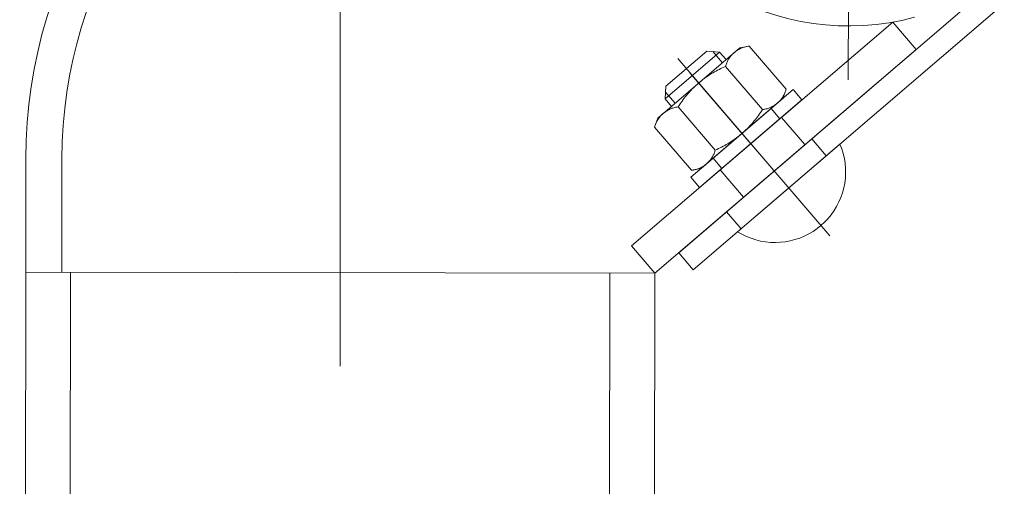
# Model space of a CAD drawing. Header units: metres. Extents: x -912764 to -454925, y -2226138 to -1112338.
# Tile 384 of 457: x -455316.82 to -455316.601, y -1112450.874 to -1112450.77. Entities that reach past the tile are written whole.
import ezdxf

# ---------------------------------------------------------------- set-up
doc = ezdxf.new("R2010")
doc.units = ezdxf.units.M
doc.linetypes.add('DASHDOT2', pattern=[0.375, 0.25, -0.0625, 0, -0.0625])
doc.layers.add('025-OSY', color=4, linetype='DASHDOT2')
doc.layers.add('025-ZSvodidlo', color=1, linetype='Continuous')

msp = doc.modelspace()

# ---------------------------------------------------------------- linework, layer by layer
at = {"layer": '025-OSY', "color": 1, "lineweight": 13}
for p, q in [((-455316.7486777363, -1112450.596808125), (-455316.7486756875, -1112451.845064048)), ((-455316.6353686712, -1112450.63953639), (-455316.635593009, -1112450.78307496))]:
    msp.add_line(p, q, dxfattribs=at)
at = {"layer": '025-ZSvodidlo', "color": 1, "lineweight": 13}
for p, q in [((-455316.6733423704, -1112450.821599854), (-455316.6041222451, -1112450.762261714)), ((-455316.6700882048, -1112450.825395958), (-455316.6008680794, -1112450.766057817)), ((-455316.6838635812, -1112450.82008192), (-455316.6257088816, -1112450.770229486)), ((-455316.6257088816, -1112450.770229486), (-455316.6205022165, -1112450.776303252)), ((-455316.6786569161, -1112450.826155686), (-455316.6205022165, -1112450.776303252)), ((-455316.6397183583, -1112450.817801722), (-455316.6735616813, -1112450.77832224)), ((-455316.657290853, -1112450.79730276), (-455316.6708281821, -1112450.781510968)), ((-455316.6504578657, -1112450.791445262), (-455316.6452512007, -1112450.797519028)), ((-455316.6437327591, -1112450.796217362), (-455316.6404785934, -1112450.800013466)), ((-455316.8186567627, -1112450.82594843), (-455316.8186193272, -1112450.800661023)), ((-455316.810619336, -1112450.800672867), (-455316.8106567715, -1112450.825960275)), ((-455316.6641238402, -1112450.803160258), (-455316.6589171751, -1112450.809234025)), ((-455316.6627132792, -1112450.812488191), (-455316.6594591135, -1112450.816284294)), ((-455316.6786569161, -1112450.826155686), (-455316.6838635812, -1112450.82008192)), ((-455316.6733423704, -1112450.821599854), (-455316.6700882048, -1112450.825395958)), ((-455316.8186631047, -1112450.825948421), (-455316.8200040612, -1112451.726667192)), ((-455316.8186631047, -1112450.825948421), (-455316.6786569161, -1112450.826155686)), ((-455316.8086631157, -1112450.825963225), (-455316.8100046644, -1112451.727081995)), ((-455316.6886632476, -1112450.826140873), (-455316.6900119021, -1112451.732059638)), ((-455316.6786632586, -1112450.826155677), (-455316.6800125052, -1112451.732474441))]:
    msp.add_line(p, q, dxfattribs=at)
for centre, radius, start, end in [((-455316.6354908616, -1112450.714075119), 0.057, 104.9151793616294, 284.9151793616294), ((-455316.7086194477, -1112450.800823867), 0.11, 114.136118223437, 179.9151793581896), ((-455316.7086194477, -1112450.800823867), 0.102, 114.136118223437, 179.9151793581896)]:
    msp.add_arc(centre, radius, start, end, dxfattribs=at)
for points in [[(-455316.6597650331, -1112450.775978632), (-455316.6597650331, -1112450.775978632, 0.0007000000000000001), (-455316.6576580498, -1112450.775584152, 0.0007000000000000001), (-455316.6576580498, -1112450.775584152)], [(-455316.6586606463, -1112450.77577896), (-455316.6586606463, -1112450.77577896, 0.0007000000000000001), (-455316.6588564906, -1112450.775837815, 0.0007000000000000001), (-455316.6588564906, -1112450.775837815)], [(-455316.658462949, -1112450.775726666), (-455316.658462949, -1112450.775726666, 0.0007000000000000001), (-455316.6586606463, -1112450.77577896, 0.0007000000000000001), (-455316.6586606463, -1112450.77577896)], [(-455316.6582636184, -1112450.775680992), (-455316.6582636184, -1112450.775680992, 0.0007000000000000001), (-455316.658462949, -1112450.775726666, 0.0007000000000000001), (-455316.658462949, -1112450.775726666)], [(-455316.658062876, -1112450.775641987), (-455316.658062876, -1112450.775641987, 0.0007000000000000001), (-455316.6582636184, -1112450.775680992, 0.0007000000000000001), (-455316.6582636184, -1112450.775680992)], [(-455316.657860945, -1112450.775609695), (-455316.657860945, -1112450.775609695, 0.0007000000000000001), (-455316.658062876, -1112450.775641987, 0.0007000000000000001), (-455316.658062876, -1112450.775641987)], [(-455316.6576580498, -1112450.775584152), (-455316.6576580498, -1112450.775584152, 0.0007000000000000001), (-455316.657860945, -1112450.775609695, 0.0007000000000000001), (-455316.657860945, -1112450.775609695)], [(-455316.6494208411, -1112450.785193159), (-455316.6494208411, -1112450.785193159, 0.0007000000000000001), (-455316.6576580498, -1112450.775584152, 0.0007000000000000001), (-455316.6576580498, -1112450.775584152)], [(-455316.6779863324, -1112450.791598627), (-455316.6779863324, -1112450.791598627, 0.0007000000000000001), (-455316.6597650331, -1112450.775978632, 0.0007000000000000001), (-455316.6597650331, -1112450.775978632)], [(-455316.6763812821, -1112450.787325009), (-455316.6763812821, -1112450.787325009, 0.0006), (-455316.6642337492, -1112450.776911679, 0.0006), (-455316.6642337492, -1112450.776911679)], [(-455316.6670538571, -1112450.776694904), (-455316.6670538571, -1112450.776694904, 0.0006), (-455316.6761645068, -1112450.784504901, 0.0006), (-455316.6761645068, -1112450.784504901)], [(-455316.6642337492, -1112450.776911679), (-455316.6642337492, -1112450.776911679, 0.0006), (-455316.6670538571, -1112450.776694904, 0.0006), (-455316.6670538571, -1112450.776694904)], [(-455316.663623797, -1112450.779286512), (-455316.663623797, -1112450.779286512, 0.0006), (-455316.6657601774, -1112450.776794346, 0.0006), (-455316.6657601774, -1112450.776794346)], [(-455316.6628019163, -1112450.778581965), (-455316.6628019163, -1112450.778581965, 0.0006), (-455316.6642337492, -1112450.776911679, 0.0006), (-455316.6642337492, -1112450.776911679)], [(-455316.6618314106, -1112450.777911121), (-455316.6618314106, -1112450.777911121, 0.0007000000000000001), (-455316.66195442, -1112450.778074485, 0.0007000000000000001), (-455316.66195442, -1112450.778074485)], [(-455316.6617030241, -1112450.777751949), (-455316.6617030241, -1112450.777751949, 0.0007000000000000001), (-455316.6618314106, -1112450.777911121, 0.0007000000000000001), (-455316.6618314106, -1112450.777911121)], [(-455316.6615694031, -1112450.777597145), (-455316.6615694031, -1112450.777597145, 0.0007000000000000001), (-455316.6617030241, -1112450.777751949, 0.0007000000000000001), (-455316.6617030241, -1112450.777751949)], [(-455316.6614306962, -1112450.777446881), (-455316.6614306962, -1112450.777446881, 0.0007000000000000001), (-455316.6615694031, -1112450.777597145, 0.0007000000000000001), (-455316.6615694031, -1112450.777597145)], [(-455316.6612870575, -1112450.777301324), (-455316.6612870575, -1112450.777301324, 0.0007000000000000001), (-455316.6614306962, -1112450.777446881, 0.0007000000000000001), (-455316.6614306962, -1112450.777446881)], [(-455316.6611386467, -1112450.777160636), (-455316.6611386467, -1112450.777160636, 0.0007000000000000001), (-455316.6612870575, -1112450.777301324, 0.0007000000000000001), (-455316.6612870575, -1112450.777301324)], [(-455316.6609856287, -1112450.777024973), (-455316.6609856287, -1112450.777024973, 0.0007000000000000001), (-455316.6611386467, -1112450.777160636, 0.0007000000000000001), (-455316.6611386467, -1112450.777160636)], [(-455316.6608281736, -1112450.776894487), (-455316.6608281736, -1112450.776894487, 0.0007000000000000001), (-455316.6609856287, -1112450.777024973, 0.0007000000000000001), (-455316.6609856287, -1112450.777024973)], [(-455316.6606664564, -1112450.776769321), (-455316.6606664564, -1112450.776769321, 0.0007000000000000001), (-455316.6608281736, -1112450.776894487, 0.0007000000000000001), (-455316.6608281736, -1112450.776894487)], [(-455316.6605006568, -1112450.776649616), (-455316.6605006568, -1112450.776649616, 0.0007000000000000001), (-455316.6606664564, -1112450.776769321, 0.0007000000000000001), (-455316.6606664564, -1112450.776769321)], [(-455316.6603309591, -1112450.776535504), (-455316.6603309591, -1112450.776535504, 0.0007000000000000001), (-455316.6605006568, -1112450.776649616, 0.0007000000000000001), (-455316.6605006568, -1112450.776649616)], [(-455316.6601575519, -1112450.776427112), (-455316.6601575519, -1112450.776427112, 0.0007000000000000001), (-455316.6603309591, -1112450.776535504, 0.0007000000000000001), (-455316.6603309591, -1112450.776535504)], [(-455316.6599806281, -1112450.77632456), (-455316.6599806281, -1112450.77632456, 0.0007000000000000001), (-455316.6601575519, -1112450.776427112, 0.0007000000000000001), (-455316.6601575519, -1112450.776427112)], [(-455316.659800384, -1112450.776227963), (-455316.659800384, -1112450.776227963, 0.0007000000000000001), (-455316.6599806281, -1112450.77632456, 0.0007000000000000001), (-455316.6599806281, -1112450.77632456)], [(-455316.6596170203, -1112450.776137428), (-455316.6596170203, -1112450.776137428, 0.0007000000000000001), (-455316.659800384, -1112450.776227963, 0.0007000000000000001), (-455316.659800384, -1112450.776227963)], [(-455316.6594307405, -1112450.776053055), (-455316.6594307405, -1112450.776053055, 0.0007000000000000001), (-455316.6596170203, -1112450.776137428, 0.0007000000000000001), (-455316.6596170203, -1112450.776137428)], [(-455316.6592417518, -1112450.775974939), (-455316.6592417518, -1112450.775974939, 0.0007000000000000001), (-455316.6594307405, -1112450.776053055, 0.0007000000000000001), (-455316.6594307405, -1112450.776053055)], [(-455316.6590502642, -1112450.775903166), (-455316.6590502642, -1112450.775903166, 0.0007000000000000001), (-455316.6592417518, -1112450.775974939, 0.0007000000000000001), (-455316.6592417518, -1112450.775974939)], [(-455316.6588564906, -1112450.775837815), (-455316.6588564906, -1112450.775837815, 0.0007000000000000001), (-455316.6590502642, -1112450.775903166, 0.0007000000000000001), (-455316.6590502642, -1112450.775903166)], [(-455316.6629180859, -1112450.780093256), (-455316.6629180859, -1112450.780093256, 0.0007000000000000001), (-455316.6632766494, -1112450.780249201, 0.0007000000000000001), (-455316.6632766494, -1112450.780249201)], [(-455316.6628618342, -1112450.779896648), (-455316.6628618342, -1112450.779896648, 0.0007000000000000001), (-455316.6629180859, -1112450.780093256, 0.0007000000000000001), (-455316.6629180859, -1112450.780093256)], [(-455316.6546808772, -1112450.789702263), (-455316.6546808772, -1112450.789702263, 0.0007000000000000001), (-455316.6629180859, -1112450.780093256, 0.0007000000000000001), (-455316.6629180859, -1112450.780093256)], [(-455316.66279906, -1112450.779702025), (-455316.66279906, -1112450.779702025, 0.0007000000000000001), (-455316.6628618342, -1112450.779896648, 0.0007000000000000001), (-455316.6628618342, -1112450.779896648)], [(-455316.6627298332, -1112450.779509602), (-455316.6627298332, -1112450.779509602, 0.0007000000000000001), (-455316.66279906, -1112450.779702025, 0.0007000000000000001), (-455316.66279906, -1112450.779702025)], [(-455316.6626542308, -1112450.779319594), (-455316.6626542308, -1112450.779319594, 0.0007000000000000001), (-455316.6627298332, -1112450.779509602, 0.0007000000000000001), (-455316.6627298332, -1112450.779509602)], [(-455316.6625723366, -1112450.779132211), (-455316.6625723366, -1112450.779132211, 0.0007000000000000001), (-455316.6626542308, -1112450.779319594, 0.0007000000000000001), (-455316.6626542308, -1112450.779319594)], [(-455316.6624842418, -1112450.778947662), (-455316.6624842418, -1112450.778947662, 0.0007000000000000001), (-455316.6625723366, -1112450.779132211, 0.0007000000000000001), (-455316.6625723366, -1112450.779132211)], [(-455316.6623900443, -1112450.778766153), (-455316.6623900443, -1112450.778766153, 0.0007000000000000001), (-455316.6624842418, -1112450.778947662, 0.0007000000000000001), (-455316.6624842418, -1112450.778947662)], [(-455316.6622898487, -1112450.778587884), (-455316.6622898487, -1112450.778587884, 0.0007000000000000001), (-455316.6623900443, -1112450.778766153, 0.0007000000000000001), (-455316.6623900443, -1112450.778766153)], [(-455316.6621837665, -1112450.778413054), (-455316.6621837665, -1112450.778413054, 0.0007000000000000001), (-455316.6622898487, -1112450.778587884, 0.0007000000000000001), (-455316.6622898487, -1112450.778587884)], [(-455316.6620719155, -1112450.778241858), (-455316.6620719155, -1112450.778241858, 0.0007000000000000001), (-455316.6621837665, -1112450.778413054, 0.0007000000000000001), (-455316.6621837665, -1112450.778413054)], [(-455316.66195442, -1112450.778074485), (-455316.66195442, -1112450.778074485, 0.0007000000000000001), (-455316.6620719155, -1112450.778241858, 0.0007000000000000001), (-455316.6620719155, -1112450.778241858)], [(-455316.667019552, -1112450.782355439), (-455316.667019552, -1112450.782355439, 0.0007000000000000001), (-455316.6673389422, -1112450.782580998, 0.0007000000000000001), (-455316.6673389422, -1112450.782580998)], [(-455316.6666963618, -1112450.78213536), (-455316.6666963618, -1112450.78213536, 0.0007000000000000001), (-455316.667019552, -1112450.782355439, 0.0007000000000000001), (-455316.667019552, -1112450.782355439)], [(-455316.6663694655, -1112450.781920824), (-455316.6663694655, -1112450.781920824, 0.0007000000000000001), (-455316.6666963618, -1112450.78213536, 0.0007000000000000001), (-455316.6666963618, -1112450.78213536)], [(-455316.6660389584, -1112450.781711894), (-455316.6660389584, -1112450.781711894, 0.0007000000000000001), (-455316.6663694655, -1112450.781920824, 0.0007000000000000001), (-455316.6663694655, -1112450.781920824)], [(-455316.6657049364, -1112450.781508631), (-455316.6657049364, -1112450.781508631, 0.0007000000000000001), (-455316.6660389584, -1112450.781711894, 0.0007000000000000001), (-455316.6660389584, -1112450.781711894)], [(-455316.6653674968, -1112450.781311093), (-455316.6653674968, -1112450.781311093, 0.0007000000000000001), (-455316.6657049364, -1112450.781508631, 0.0007000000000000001), (-455316.6657049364, -1112450.781508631)], [(-455316.6650267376, -1112450.781119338), (-455316.6650267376, -1112450.781119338, 0.0007000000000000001), (-455316.6653674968, -1112450.781311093, 0.0007000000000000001), (-455316.6653674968, -1112450.781311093)], [(-455316.664682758, -1112450.780933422), (-455316.664682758, -1112450.780933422, 0.0007000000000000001), (-455316.6650267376, -1112450.781119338, 0.0007000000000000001), (-455316.6650267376, -1112450.781119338)], [(-455316.664335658, -1112450.780753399), (-455316.664335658, -1112450.780753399, 0.0007000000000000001), (-455316.664682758, -1112450.780933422, 0.0007000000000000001), (-455316.664682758, -1112450.780933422)], [(-455316.6639855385, -1112450.780579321), (-455316.6639855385, -1112450.780579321, 0.0007000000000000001), (-455316.664335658, -1112450.780753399, 0.0007000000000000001), (-455316.664335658, -1112450.780753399)], [(-455316.6636325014, -1112450.780411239), (-455316.6636325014, -1112450.780411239, 0.0007000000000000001), (-455316.6639855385, -1112450.780579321, 0.0007000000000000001), (-455316.6639855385, -1112450.780579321)], [(-455316.6632766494, -1112450.780249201), (-455316.6632766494, -1112450.780249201, 0.0007000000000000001), (-455316.6636325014, -1112450.780411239, 0.0007000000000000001), (-455316.6636325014, -1112450.780411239)], [(-455316.6761645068, -1112450.784504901), (-455316.6761645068, -1112450.784504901, 0.0006), (-455316.6763812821, -1112450.787325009, 0.0006), (-455316.6763812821, -1112450.787325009)], [(-455316.6694606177, -1112450.784307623), (-455316.6694606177, -1112450.784307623, 0.0007000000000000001), (-455316.6697463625, -1112450.784574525, 0.0007000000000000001), (-455316.6697463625, -1112450.784574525)], [(-455316.669170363, -1112450.784045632), (-455316.669170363, -1112450.784045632, 0.0007000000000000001), (-455316.6694606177, -1112450.784307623, 0.0007000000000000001), (-455316.6694606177, -1112450.784307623)], [(-455316.6688756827, -1112450.78378863), (-455316.6688756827, -1112450.78378863, 0.0007000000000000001), (-455316.669170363, -1112450.784045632, 0.0007000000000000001), (-455316.669170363, -1112450.784045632)], [(-455316.6685766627, -1112450.78353669), (-455316.6685766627, -1112450.78353669, 0.0007000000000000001), (-455316.6688756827, -1112450.78378863, 0.0007000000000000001), (-455316.6688756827, -1112450.78378863)], [(-455316.6682733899, -1112450.783289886), (-455316.6682733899, -1112450.783289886, 0.0007000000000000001), (-455316.6685766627, -1112450.78353669, 0.0007000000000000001), (-455316.6685766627, -1112450.78353669)], [(-455316.6679659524, -1112450.783048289), (-455316.6679659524, -1112450.783048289, 0.0007000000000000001), (-455316.6682733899, -1112450.783289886, 0.0007000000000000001), (-455316.6682733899, -1112450.783289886)], [(-455316.6676544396, -1112450.78281197), (-455316.6676544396, -1112450.78281197, 0.0007000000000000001), (-455316.6679659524, -1112450.783048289, 0.0007000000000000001), (-455316.6679659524, -1112450.783048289)], [(-455316.6673389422, -1112450.782580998), (-455316.6673389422, -1112450.782580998, 0.0007000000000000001), (-455316.6676544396, -1112450.78281197, 0.0007000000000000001), (-455316.6676544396, -1112450.78281197)], [(-455316.6741275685, -1112450.788290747), (-455316.6741275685, -1112450.788290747, 0.0006), (-455316.676263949, -1112450.785798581, 0.0006), (-455316.676263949, -1112450.785798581)], [(-455316.6716134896, -1112450.786573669), (-455316.6716134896, -1112450.786573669, 0.0007000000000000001), (-455316.6718602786, -1112450.786876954, 0.0007000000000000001), (-455316.6718602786, -1112450.786876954)], [(-455316.6713615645, -1112450.786274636), (-455316.6713615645, -1112450.786274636, 0.0007000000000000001), (-455316.6716134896, -1112450.786573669, 0.0007000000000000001), (-455316.6716134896, -1112450.786573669)], [(-455316.6711045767, -1112450.785979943), (-455316.6711045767, -1112450.785979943, 0.0007000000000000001), (-455316.6713615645, -1112450.786274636, 0.0007000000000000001), (-455316.6713615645, -1112450.786274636)], [(-455316.6708426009, -1112450.785689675), (-455316.6708426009, -1112450.785689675, 0.0007000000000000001), (-455316.6711045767, -1112450.785979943, 0.0007000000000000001), (-455316.6711045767, -1112450.785979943)], [(-455316.6705757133, -1112450.785403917), (-455316.6705757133, -1112450.785403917, 0.0007000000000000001), (-455316.6708426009, -1112450.785689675, 0.0007000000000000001), (-455316.6708426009, -1112450.785689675)], [(-455316.6706316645, -1112450.804787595), (-455316.6706316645, -1112450.804787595, 0.0007000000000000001), (-455316.6478550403, -1112450.785262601, 0.0007000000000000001), (-455316.6478550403, -1112450.785262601)], [(-455316.6703039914, -1112450.785122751), (-455316.6703039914, -1112450.785122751, 0.0007000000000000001), (-455316.6705757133, -1112450.785403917, 0.0007000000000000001), (-455316.6705757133, -1112450.785403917)], [(-455316.6700275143, -1112450.784846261), (-455316.6700275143, -1112450.784846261, 0.0007000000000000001), (-455316.6703039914, -1112450.785122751, 0.0007000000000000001), (-455316.6703039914, -1112450.785122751)], [(-455316.6697463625, -1112450.784574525), (-455316.6697463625, -1112450.784574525, 0.0007000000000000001), (-455316.6700275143, -1112450.784846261, 0.0007000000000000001), (-455316.6700275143, -1112450.784846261)], [(-455316.6501551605, -1112450.786873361), (-455316.6501551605, -1112450.786873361, 0.0007000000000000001), (-455316.6500490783, -1112450.786698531, 0.0007000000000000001), (-455316.6500490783, -1112450.786698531)], [(-455316.6501327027, -1112450.7872151), (-455316.6501327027, -1112450.7872151, 0.0007000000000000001), (-455316.6494208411, -1112450.785193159, 0.0007000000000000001), (-455316.6494208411, -1112450.785193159)], [(-455316.6500490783, -1112450.786698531), (-455316.6500490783, -1112450.786698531, 0.0007000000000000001), (-455316.6499488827, -1112450.786520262, 0.0007000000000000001), (-455316.6499488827, -1112450.786520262)], [(-455316.6499488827, -1112450.786520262), (-455316.6499488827, -1112450.786520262, 0.0007000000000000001), (-455316.6498546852, -1112450.786338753, 0.0007000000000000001), (-455316.6498546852, -1112450.786338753)], [(-455316.6498546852, -1112450.786338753), (-455316.6498546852, -1112450.786338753, 0.0007000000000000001), (-455316.6497665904, -1112450.786154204, 0.0007000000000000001), (-455316.6497665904, -1112450.786154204)], [(-455316.6497665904, -1112450.786154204), (-455316.6497665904, -1112450.786154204, 0.0007000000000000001), (-455316.6496846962, -1112450.785966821, 0.0007000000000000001), (-455316.6496846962, -1112450.785966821)], [(-455316.6496846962, -1112450.785966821), (-455316.6496846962, -1112450.785966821, 0.0007000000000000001), (-455316.6496090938, -1112450.785776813, 0.0007000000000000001), (-455316.6496090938, -1112450.785776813)], [(-455316.6496090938, -1112450.785776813), (-455316.6496090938, -1112450.785776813, 0.0007000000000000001), (-455316.649539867, -1112450.78558439, 0.0007000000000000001), (-455316.649539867, -1112450.78558439)], [(-455316.649539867, -1112450.78558439), (-455316.649539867, -1112450.78558439, 0.0007000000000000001), (-455316.6494770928, -1112450.785389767, 0.0007000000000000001), (-455316.6494770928, -1112450.785389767)], [(-455316.6494770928, -1112450.785389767), (-455316.6494770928, -1112450.785389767, 0.0007000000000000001), (-455316.6494208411, -1112450.785193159, 0.0007000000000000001), (-455316.6494208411, -1112450.785193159)], [(-455316.6478550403, -1112450.785262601), (-455316.6478550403, -1112450.785262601, 0.0007000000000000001), (-455316.6459025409, -1112450.787540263, 0.0007000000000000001), (-455316.6459025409, -1112450.787540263)], [(-455316.6763812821, -1112450.787325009), (-455316.6763812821, -1112450.787325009, 0.0006), (-455316.6749494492, -1112450.788995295, 0.0006), (-455316.6749494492, -1112450.788995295)], [(-455316.6732292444, -1112450.788780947), (-455316.6732292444, -1112450.788780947, 0.0007000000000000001), (-455316.6734381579, -1112450.789111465, 0.0007000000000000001), (-455316.6734381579, -1112450.789111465)], [(-455316.673014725, -1112450.78845404), (-455316.673014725, -1112450.78845404, 0.0007000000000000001), (-455316.6732292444, -1112450.788780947, 0.0007000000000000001), (-455316.6732292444, -1112450.788780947)], [(-455316.672794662, -1112450.788130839), (-455316.672794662, -1112450.788130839, 0.0007000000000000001), (-455316.673014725, -1112450.78845404, 0.0007000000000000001), (-455316.673014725, -1112450.78845404)], [(-455316.6725691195, -1112450.787811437), (-455316.6725691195, -1112450.787811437, 0.0007000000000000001), (-455316.672794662, -1112450.788130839, 0.0007000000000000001), (-455316.672794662, -1112450.788130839)], [(-455316.6723381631, -1112450.787495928), (-455316.6723381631, -1112450.787495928, 0.0007000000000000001), (-455316.6725691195, -1112450.787811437, 0.0007000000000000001), (-455316.6725691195, -1112450.787811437)], [(-455316.6721018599, -1112450.787184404), (-455316.6721018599, -1112450.787184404, 0.0007000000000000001), (-455316.6723381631, -1112450.787495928, 0.0007000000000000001), (-455316.6723381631, -1112450.787495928)], [(-455316.6718602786, -1112450.786876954), (-455316.6718602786, -1112450.786876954, 0.0007000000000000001), (-455316.6721018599, -1112450.787184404, 0.0007000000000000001), (-455316.6721018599, -1112450.787184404)], [(-455316.6459025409, -1112450.787540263), (-455316.6459025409, -1112450.787540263, 0.0007000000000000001), (-455316.6686791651, -1112450.807065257, 0.0007000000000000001), (-455316.6686791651, -1112450.807065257)], [(-455316.6683540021, -1112450.802835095), (-455316.6683540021, -1112450.802835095, 0.0007000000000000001), (-455316.6501327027, -1112450.7872151, 0.0007000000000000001), (-455316.6501327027, -1112450.7872151)], [(-455316.6523582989, -1112450.788961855), (-455316.6523582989, -1112450.788961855, 0.0007000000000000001), (-455316.6521813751, -1112450.788859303, 0.0007000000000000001), (-455316.6521813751, -1112450.788859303)], [(-455316.6521813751, -1112450.788859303), (-455316.6521813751, -1112450.788859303, 0.0007000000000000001), (-455316.6520079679, -1112450.788750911, 0.0007000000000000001), (-455316.6520079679, -1112450.788750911)], [(-455316.6520079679, -1112450.788750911), (-455316.6520079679, -1112450.788750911, 0.0007000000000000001), (-455316.6518382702, -1112450.788636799, 0.0007000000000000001), (-455316.6518382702, -1112450.788636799)], [(-455316.6518382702, -1112450.788636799), (-455316.6518382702, -1112450.788636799, 0.0007000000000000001), (-455316.6516724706, -1112450.788517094, 0.0007000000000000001), (-455316.6516724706, -1112450.788517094)], [(-455316.6516724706, -1112450.788517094), (-455316.6516724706, -1112450.788517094, 0.0007000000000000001), (-455316.6515107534, -1112450.788391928, 0.0007000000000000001), (-455316.6515107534, -1112450.788391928)], [(-455316.6515107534, -1112450.788391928), (-455316.6515107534, -1112450.788391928, 0.0007000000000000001), (-455316.6513532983, -1112450.788261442, 0.0007000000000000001), (-455316.6513532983, -1112450.788261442)], [(-455316.6513532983, -1112450.788261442), (-455316.6513532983, -1112450.788261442, 0.0007000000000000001), (-455316.6512002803, -1112450.788125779, 0.0007000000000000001), (-455316.6512002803, -1112450.788125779)], [(-455316.6512002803, -1112450.788125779), (-455316.6512002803, -1112450.788125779, 0.0007000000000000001), (-455316.6510518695, -1112450.787985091, 0.0007000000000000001), (-455316.6510518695, -1112450.787985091)], [(-455316.6510518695, -1112450.787985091), (-455316.6510518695, -1112450.787985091, 0.0007000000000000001), (-455316.6509082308, -1112450.787839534, 0.0007000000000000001), (-455316.6509082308, -1112450.787839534)], [(-455316.6509082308, -1112450.787839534), (-455316.6509082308, -1112450.787839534, 0.0007000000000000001), (-455316.6507695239, -1112450.78768927, 0.0007000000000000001), (-455316.6507695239, -1112450.78768927)], [(-455316.6507695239, -1112450.78768927), (-455316.6507695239, -1112450.78768927, 0.0007000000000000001), (-455316.6506359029, -1112450.787534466, 0.0007000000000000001), (-455316.6506359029, -1112450.787534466)], [(-455316.6506359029, -1112450.787534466), (-455316.6506359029, -1112450.787534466, 0.0007000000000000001), (-455316.6505075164, -1112450.787375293, 0.0007000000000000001), (-455316.6505075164, -1112450.787375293)], [(-455316.6505075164, -1112450.787375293), (-455316.6505075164, -1112450.787375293, 0.0007000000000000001), (-455316.650384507, -1112450.78721193, 0.0007000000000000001), (-455316.650384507, -1112450.78721193)], [(-455316.650384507, -1112450.78721193), (-455316.650384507, -1112450.78721193, 0.0007000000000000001), (-455316.6502670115, -1112450.787044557, 0.0007000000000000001), (-455316.6502670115, -1112450.787044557)], [(-455316.6502670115, -1112450.787044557), (-455316.6502670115, -1112450.787044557, 0.0007000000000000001), (-455316.6501551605, -1112450.786873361, 0.0007000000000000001), (-455316.6501551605, -1112450.786873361)], [(-455316.6773495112, -1112450.791124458), (-455316.6773495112, -1112450.791124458, 0.0007000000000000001), (-455316.6774831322, -1112450.791279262, 0.0007000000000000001), (-455316.6774831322, -1112450.791279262)], [(-455316.6772108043, -1112450.790974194), (-455316.6772108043, -1112450.790974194, 0.0007000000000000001), (-455316.6773495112, -1112450.791124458, 0.0007000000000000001), (-455316.6773495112, -1112450.791124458)], [(-455316.6770671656, -1112450.790828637), (-455316.6770671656, -1112450.790828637, 0.0007000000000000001), (-455316.6772108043, -1112450.790974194, 0.0007000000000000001), (-455316.6772108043, -1112450.790974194)], [(-455316.6769187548, -1112450.790687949), (-455316.6769187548, -1112450.790687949, 0.0007000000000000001), (-455316.6770671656, -1112450.790828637, 0.0007000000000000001), (-455316.6770671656, -1112450.790828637)], [(-455316.6767657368, -1112450.790552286), (-455316.6767657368, -1112450.790552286, 0.0007000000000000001), (-455316.6769187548, -1112450.790687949, 0.0007000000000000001), (-455316.6769187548, -1112450.790687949)], [(-455316.6766082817, -1112450.7904218), (-455316.6766082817, -1112450.7904218, 0.0007000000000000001), (-455316.6767657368, -1112450.790552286, 0.0007000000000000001), (-455316.6767657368, -1112450.790552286)], [(-455316.6764465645, -1112450.790296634), (-455316.6764465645, -1112450.790296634, 0.0007000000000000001), (-455316.6766082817, -1112450.7904218, 0.0007000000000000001), (-455316.6766082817, -1112450.7904218)], [(-455316.6762807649, -1112450.790176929), (-455316.6762807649, -1112450.790176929, 0.0007000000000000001), (-455316.6764465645, -1112450.790296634, 0.0007000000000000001), (-455316.6764465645, -1112450.790296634)], [(-455316.6761110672, -1112450.790062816), (-455316.6761110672, -1112450.790062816, 0.0007000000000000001), (-455316.6762807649, -1112450.790176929, 0.0007000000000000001), (-455316.6762807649, -1112450.790176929)], [(-455316.67593766, -1112450.789954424), (-455316.67593766, -1112450.789954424, 0.0007000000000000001), (-455316.6761110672, -1112450.790062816, 0.0007000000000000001), (-455316.6761110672, -1112450.790062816)], [(-455316.6757607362, -1112450.789851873), (-455316.6757607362, -1112450.789851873, 0.0007000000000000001), (-455316.67593766, -1112450.789954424, 0.0007000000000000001), (-455316.67593766, -1112450.789954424)], [(-455316.6755804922, -1112450.789755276), (-455316.6755804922, -1112450.789755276, 0.0007000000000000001), (-455316.6757607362, -1112450.789851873, 0.0007000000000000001), (-455316.6757607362, -1112450.789851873)], [(-455316.6753971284, -1112450.78966474), (-455316.6753971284, -1112450.78966474, 0.0007000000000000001), (-455316.6755804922, -1112450.789755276, 0.0007000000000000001), (-455316.6755804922, -1112450.789755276)], [(-455316.6752108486, -1112450.789580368), (-455316.6752108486, -1112450.789580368, 0.0007000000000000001), (-455316.6753971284, -1112450.78966474, 0.0007000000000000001), (-455316.6753971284, -1112450.78966474)], [(-455316.6750218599, -1112450.789502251), (-455316.6750218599, -1112450.789502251, 0.0007000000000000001), (-455316.6752108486, -1112450.789580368, 0.0007000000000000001), (-455316.6752108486, -1112450.789580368)], [(-455316.6748303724, -1112450.789430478), (-455316.6748303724, -1112450.789430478, 0.0007000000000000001), (-455316.6750218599, -1112450.789502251, 0.0007000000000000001), (-455316.6750218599, -1112450.789502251)], [(-455316.6746365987, -1112450.789365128), (-455316.6746365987, -1112450.789365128, 0.0007000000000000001), (-455316.6748303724, -1112450.789430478, 0.0007000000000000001), (-455316.6748303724, -1112450.789430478)], [(-455316.6744407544, -1112450.789306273), (-455316.6744407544, -1112450.789306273, 0.0007000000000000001), (-455316.6746365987, -1112450.789365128, 0.0007000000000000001), (-455316.6746365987, -1112450.789365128)], [(-455316.6742430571, -1112450.789253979), (-455316.6742430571, -1112450.789253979, 0.0007000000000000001), (-455316.6744407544, -1112450.789306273, 0.0007000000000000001), (-455316.6744407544, -1112450.789306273)], [(-455316.6740437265, -1112450.789208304), (-455316.6740437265, -1112450.789208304, 0.0007000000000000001), (-455316.6742430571, -1112450.789253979, 0.0007000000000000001), (-455316.6742430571, -1112450.789253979)], [(-455316.6738429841, -1112450.789169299), (-455316.6738429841, -1112450.789169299, 0.0007000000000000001), (-455316.6740437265, -1112450.789208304, 0.0007000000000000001), (-455316.6740437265, -1112450.789208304)], [(-455316.6736410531, -1112450.789137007), (-455316.6736410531, -1112450.789137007, 0.0007000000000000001), (-455316.6738429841, -1112450.789169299, 0.0007000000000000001), (-455316.6738429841, -1112450.789169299)], [(-455316.6734381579, -1112450.789111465), (-455316.6734381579, -1112450.789111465, 0.0007000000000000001), (-455316.6736410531, -1112450.789137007, 0.0007000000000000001), (-455316.6736410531, -1112450.789137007)], [(-455316.6652009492, -1112450.798720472), (-455316.6652009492, -1112450.798720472, 0.0007000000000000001), (-455316.6734381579, -1112450.789111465, 0.0007000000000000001), (-455316.6734381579, -1112450.789111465)], [(-455316.655780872, -1112450.791317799), (-455316.655780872, -1112450.791317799, 0.0007000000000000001), (-455316.6555499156, -1112450.791002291, 0.0007000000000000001), (-455316.6555499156, -1112450.791002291)], [(-455316.6555499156, -1112450.791002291), (-455316.6555499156, -1112450.791002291, 0.0007000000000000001), (-455316.6553243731, -1112450.790682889, 0.0007000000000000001), (-455316.6553243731, -1112450.790682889)], [(-455316.6553243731, -1112450.790682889), (-455316.6553243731, -1112450.790682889, 0.0007000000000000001), (-455316.6551043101, -1112450.790359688, 0.0007000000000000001), (-455316.6551043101, -1112450.790359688)], [(-455316.6551043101, -1112450.790359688), (-455316.6551043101, -1112450.790359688, 0.0007000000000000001), (-455316.6548897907, -1112450.790032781, 0.0007000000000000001), (-455316.6548897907, -1112450.790032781)], [(-455316.6548897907, -1112450.790032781), (-455316.6548897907, -1112450.790032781, 0.0007000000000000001), (-455316.6546808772, -1112450.789702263, 0.0007000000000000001), (-455316.6546808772, -1112450.789702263)], [(-455316.6546808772, -1112450.789702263), (-455316.6546808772, -1112450.789702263, 0.0007000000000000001), (-455316.654477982, -1112450.78967672, 0.0007000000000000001), (-455316.654477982, -1112450.78967672)], [(-455316.654477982, -1112450.78967672), (-455316.654477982, -1112450.78967672, 0.0007000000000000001), (-455316.654276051, -1112450.789644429, 0.0007000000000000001), (-455316.654276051, -1112450.789644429)], [(-455316.654276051, -1112450.789644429), (-455316.654276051, -1112450.789644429, 0.0007000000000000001), (-455316.6540753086, -1112450.789605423, 0.0007000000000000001), (-455316.6540753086, -1112450.789605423)], [(-455316.6540753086, -1112450.789605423), (-455316.6540753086, -1112450.789605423, 0.0007000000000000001), (-455316.653875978, -1112450.789559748, 0.0007000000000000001), (-455316.653875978, -1112450.789559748)], [(-455316.653875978, -1112450.789559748), (-455316.653875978, -1112450.789559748, 0.0007000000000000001), (-455316.6536782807, -1112450.789507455, 0.0007000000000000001), (-455316.6536782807, -1112450.789507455)], [(-455316.6536782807, -1112450.789507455), (-455316.6536782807, -1112450.789507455, 0.0007000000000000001), (-455316.6534824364, -1112450.7894486, 0.0007000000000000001), (-455316.6534824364, -1112450.7894486)], [(-455316.6534824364, -1112450.7894486), (-455316.6534824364, -1112450.7894486, 0.0007000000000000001), (-455316.6532886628, -1112450.789383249, 0.0007000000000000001), (-455316.6532886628, -1112450.789383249)], [(-455316.6532886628, -1112450.789383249), (-455316.6532886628, -1112450.789383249, 0.0007000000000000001), (-455316.6530971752, -1112450.789311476, 0.0007000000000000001), (-455316.6530971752, -1112450.789311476)], [(-455316.6530971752, -1112450.789311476), (-455316.6530971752, -1112450.789311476, 0.0007000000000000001), (-455316.6529081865, -1112450.78923336, 0.0007000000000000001), (-455316.6529081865, -1112450.78923336)], [(-455316.6529081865, -1112450.78923336), (-455316.6529081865, -1112450.78923336, 0.0007000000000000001), (-455316.6527219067, -1112450.789148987, 0.0007000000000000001), (-455316.6527219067, -1112450.789148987)], [(-455316.6508374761, -1112450.791770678), (-455316.6508374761, -1112450.791770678, 0.0007000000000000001), (-455316.6527899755, -1112450.789493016, 0.0007000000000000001), (-455316.6527899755, -1112450.789493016)], [(-455316.6527219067, -1112450.789148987), (-455316.6527219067, -1112450.789148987, 0.0007000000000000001), (-455316.652538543, -1112450.789058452, 0.0007000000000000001), (-455316.652538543, -1112450.789058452)], [(-455316.652538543, -1112450.789058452), (-455316.652538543, -1112450.789058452, 0.0007000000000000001), (-455316.6523582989, -1112450.788961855, 0.0007000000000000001), (-455316.6523582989, -1112450.788961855)], [(-455316.678698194, -1112450.793620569), (-455316.678698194, -1112450.793620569, 0.0007000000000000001), (-455316.6779863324, -1112450.791598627, 0.0007000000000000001), (-455316.6779863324, -1112450.791598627)], [(-455316.6785791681, -1112450.793229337), (-455316.6785791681, -1112450.793229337, 0.0007000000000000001), (-455316.6786419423, -1112450.793423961, 0.0007000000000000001), (-455316.6786419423, -1112450.793423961)], [(-455316.6785099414, -1112450.793036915), (-455316.6785099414, -1112450.793036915, 0.0007000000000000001), (-455316.6785791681, -1112450.793229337, 0.0007000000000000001), (-455316.6785791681, -1112450.793229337)], [(-455316.6784343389, -1112450.792846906), (-455316.6784343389, -1112450.792846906, 0.0007000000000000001), (-455316.6785099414, -1112450.793036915, 0.0007000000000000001), (-455316.6785099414, -1112450.793036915)], [(-455316.6783524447, -1112450.792659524), (-455316.6783524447, -1112450.792659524, 0.0007000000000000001), (-455316.6784343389, -1112450.792846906, 0.0007000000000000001), (-455316.6784343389, -1112450.792846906)], [(-455316.6782643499, -1112450.792474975), (-455316.6782643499, -1112450.792474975, 0.0007000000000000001), (-455316.6783524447, -1112450.792659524, 0.0007000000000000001), (-455316.6783524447, -1112450.792659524)], [(-455316.6781701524, -1112450.792293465), (-455316.6781701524, -1112450.792293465, 0.0007000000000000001), (-455316.6782643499, -1112450.792474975, 0.0007000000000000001), (-455316.6782643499, -1112450.792474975)], [(-455316.6780699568, -1112450.792115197), (-455316.6780699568, -1112450.792115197, 0.0007000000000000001), (-455316.6781701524, -1112450.792293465, 0.0007000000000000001), (-455316.6781701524, -1112450.792293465)], [(-455316.6779638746, -1112450.791940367), (-455316.6779638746, -1112450.791940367, 0.0007000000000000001), (-455316.6780699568, -1112450.792115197, 0.0007000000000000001), (-455316.6780699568, -1112450.792115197)], [(-455316.6778520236, -1112450.791769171), (-455316.6778520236, -1112450.791769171, 0.0007000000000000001), (-455316.6779638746, -1112450.791940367, 0.0007000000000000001), (-455316.6779638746, -1112450.791940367)], [(-455316.6777345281, -1112450.791601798), (-455316.6777345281, -1112450.791601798, 0.0007000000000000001), (-455316.6778520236, -1112450.791769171, 0.0007000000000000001), (-455316.6778520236, -1112450.791769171)], [(-455316.6776115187, -1112450.791438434), (-455316.6776115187, -1112450.791438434, 0.0007000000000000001), (-455316.6777345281, -1112450.791601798, 0.0007000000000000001), (-455316.6777345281, -1112450.791601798)], [(-455316.6774831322, -1112450.791279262), (-455316.6774831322, -1112450.791279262, 0.0007000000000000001), (-455316.6776115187, -1112450.791438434, 0.0007000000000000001), (-455316.6776115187, -1112450.791438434)], [(-455316.6553383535, -1112450.799580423), (-455316.6553383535, -1112450.799580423, 0.0007000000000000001), (-455316.6611958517, -1112450.792747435, 0.0007000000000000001), (-455316.6611958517, -1112450.792747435)], [(-455316.6575433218, -1112450.793409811), (-455316.6575433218, -1112450.793409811, 0.0007000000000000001), (-455316.6572764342, -1112450.793124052, 0.0007000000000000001), (-455316.6572764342, -1112450.793124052)], [(-455316.6572764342, -1112450.793124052), (-455316.6572764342, -1112450.793124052, 0.0007000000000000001), (-455316.6570144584, -1112450.792833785, 0.0007000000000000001), (-455316.6570144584, -1112450.792833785)], [(-455316.6570144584, -1112450.792833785), (-455316.6570144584, -1112450.792833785, 0.0007000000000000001), (-455316.6567574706, -1112450.792539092, 0.0007000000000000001), (-455316.6567574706, -1112450.792539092)], [(-455316.6567574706, -1112450.792539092), (-455316.6567574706, -1112450.792539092, 0.0007000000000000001), (-455316.6565055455, -1112450.792240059, 0.0007000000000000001), (-455316.6565055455, -1112450.792240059)], [(-455316.6565055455, -1112450.792240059), (-455316.6565055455, -1112450.792240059, 0.0007000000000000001), (-455316.6562587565, -1112450.791936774, 0.0007000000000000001), (-455316.6562587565, -1112450.791936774)], [(-455316.6562587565, -1112450.791936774), (-455316.6562587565, -1112450.791936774, 0.0007000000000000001), (-455316.6560171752, -1112450.791629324, 0.0007000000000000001), (-455316.6560171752, -1112450.791629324)], [(-455316.6560171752, -1112450.791629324), (-455316.6560171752, -1112450.791629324, 0.0007000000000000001), (-455316.655780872, -1112450.791317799, 0.0007000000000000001), (-455316.655780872, -1112450.791317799)], [(-455316.6786419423, -1112450.793423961), (-455316.6786419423, -1112450.793423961, 0.0007000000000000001), (-455316.678698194, -1112450.793620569, 0.0007000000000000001), (-455316.678698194, -1112450.793620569)], [(-455316.6704609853, -1112450.803229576), (-455316.6704609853, -1112450.803229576, 0.0007000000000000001), (-455316.678698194, -1112450.793620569, 0.0007000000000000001), (-455316.678698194, -1112450.793620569)], [(-455316.6598456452, -1112450.795523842), (-455316.6598456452, -1112450.795523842, 0.0007000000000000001), (-455316.6595423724, -1112450.795277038, 0.0007000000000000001), (-455316.6595423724, -1112450.795277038)], [(-455316.6595423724, -1112450.795277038), (-455316.6595423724, -1112450.795277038, 0.0007000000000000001), (-455316.6592433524, -1112450.795025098, 0.0007000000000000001), (-455316.6592433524, -1112450.795025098)], [(-455316.6592433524, -1112450.795025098), (-455316.6592433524, -1112450.795025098, 0.0007000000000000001), (-455316.6589486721, -1112450.794768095, 0.0007000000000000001), (-455316.6589486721, -1112450.794768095)], [(-455316.6589486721, -1112450.794768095), (-455316.6589486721, -1112450.794768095, 0.0007000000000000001), (-455316.6586584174, -1112450.794506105, 0.0007000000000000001), (-455316.6586584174, -1112450.794506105)], [(-455316.6586584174, -1112450.794506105), (-455316.6586584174, -1112450.794506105, 0.0007000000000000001), (-455316.6583726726, -1112450.794239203, 0.0007000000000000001), (-455316.6583726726, -1112450.794239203)], [(-455316.6583726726, -1112450.794239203), (-455316.6583726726, -1112450.794239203, 0.0007000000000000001), (-455316.6580915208, -1112450.793967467, 0.0007000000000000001), (-455316.6580915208, -1112450.793967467)], [(-455316.6580915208, -1112450.793967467), (-455316.6580915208, -1112450.793967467, 0.0007000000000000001), (-455316.6578150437, -1112450.793690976, 0.0007000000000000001), (-455316.6578150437, -1112450.793690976)], [(-455316.6578150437, -1112450.793690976), (-455316.6578150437, -1112450.793690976, 0.0007000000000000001), (-455316.6575433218, -1112450.793409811, 0.0007000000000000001), (-455316.6575433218, -1112450.793409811)], [(-455316.6634362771, -1112450.797880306), (-455316.6634362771, -1112450.797880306, 0.0007000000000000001), (-455316.6630922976, -1112450.79769439, 0.0007000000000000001), (-455316.6630922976, -1112450.79769439)], [(-455316.6630922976, -1112450.79769439), (-455316.6630922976, -1112450.79769439, 0.0007000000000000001), (-455316.6627515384, -1112450.797502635, 0.0007000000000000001), (-455316.6627515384, -1112450.797502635)], [(-455316.6627515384, -1112450.797502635), (-455316.6627515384, -1112450.797502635, 0.0007000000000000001), (-455316.6624140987, -1112450.797305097, 0.0007000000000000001), (-455316.6624140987, -1112450.797305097)], [(-455316.6624140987, -1112450.797305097), (-455316.6624140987, -1112450.797305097, 0.0007000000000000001), (-455316.6620800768, -1112450.797101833, 0.0007000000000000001), (-455316.6620800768, -1112450.797101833)], [(-455316.6620800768, -1112450.797101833), (-455316.6620800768, -1112450.797101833, 0.0007000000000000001), (-455316.6617495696, -1112450.796892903, 0.0007000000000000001), (-455316.6617495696, -1112450.796892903)], [(-455316.6617495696, -1112450.796892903), (-455316.6617495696, -1112450.796892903, 0.0007000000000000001), (-455316.6614226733, -1112450.796678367, 0.0007000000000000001), (-455316.6614226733, -1112450.796678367)], [(-455316.6614226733, -1112450.796678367), (-455316.6614226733, -1112450.796678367, 0.0007000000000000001), (-455316.6610994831, -1112450.796458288, 0.0007000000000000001), (-455316.6610994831, -1112450.796458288)], [(-455316.6610994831, -1112450.796458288), (-455316.6610994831, -1112450.796458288, 0.0007000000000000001), (-455316.6607800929, -1112450.79623273, 0.0007000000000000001), (-455316.6607800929, -1112450.79623273)], [(-455316.6607800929, -1112450.79623273), (-455316.6607800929, -1112450.79623273, 0.0007000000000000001), (-455316.6604645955, -1112450.796001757, 0.0007000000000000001), (-455316.6604645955, -1112450.796001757)], [(-455316.6604645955, -1112450.796001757), (-455316.6604645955, -1112450.796001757, 0.0007000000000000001), (-455316.6601530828, -1112450.795765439, 0.0007000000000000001), (-455316.6601530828, -1112450.795765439)], [(-455316.6374417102, -1112450.797410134), (-455316.6374417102, -1112450.797410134, 0.0006), (-455316.6602183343, -1112450.816935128, 0.0006), (-455316.6602183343, -1112450.816935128)], [(-455316.6601530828, -1112450.795765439), (-455316.6601530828, -1112450.795765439, 0.0007000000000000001), (-455316.6598456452, -1112450.795523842, 0.0007000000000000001), (-455316.6598456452, -1112450.795523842)], [(-455316.6370437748, -1112450.798441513), (-455316.6370437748, -1112450.798441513, 0.0006), (-455316.6374417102, -1112450.797410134, 0.0006), (-455316.6374417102, -1112450.797410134)], [(-455316.6657289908, -1112450.800047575), (-455316.6657289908, -1112450.800047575, 0.0007000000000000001), (-455316.6656347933, -1112450.799866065, 0.0007000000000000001), (-455316.6656347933, -1112450.799866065)], [(-455316.6656347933, -1112450.799866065), (-455316.6656347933, -1112450.799866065, 0.0007000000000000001), (-455316.6655466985, -1112450.799681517, 0.0007000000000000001), (-455316.6655466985, -1112450.799681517)], [(-455316.6655466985, -1112450.799681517), (-455316.6655466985, -1112450.799681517, 0.0007000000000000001), (-455316.6654648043, -1112450.799494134, 0.0007000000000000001), (-455316.6654648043, -1112450.799494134)], [(-455316.6654648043, -1112450.799494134), (-455316.6654648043, -1112450.799494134, 0.0007000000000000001), (-455316.6653892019, -1112450.799304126, 0.0007000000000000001), (-455316.6653892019, -1112450.799304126)], [(-455316.6653892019, -1112450.799304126), (-455316.6653892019, -1112450.799304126, 0.0007000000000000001), (-455316.6653199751, -1112450.799111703, 0.0007000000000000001), (-455316.6653199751, -1112450.799111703)], [(-455316.6653199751, -1112450.799111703), (-455316.6653199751, -1112450.799111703, 0.0007000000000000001), (-455316.6652572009, -1112450.798917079, 0.0007000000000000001), (-455316.6652572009, -1112450.798917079)], [(-455316.6652572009, -1112450.798917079), (-455316.6652572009, -1112450.798917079, 0.0007000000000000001), (-455316.6652009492, -1112450.798720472, 0.0007000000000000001), (-455316.6652009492, -1112450.798720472)], [(-455316.6652009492, -1112450.798720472), (-455316.6652009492, -1112450.798720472, 0.0007000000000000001), (-455316.6648423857, -1112450.798564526, 0.0007000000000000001), (-455316.6648423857, -1112450.798564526)], [(-455316.6648423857, -1112450.798564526), (-455316.6648423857, -1112450.798564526, 0.0007000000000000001), (-455316.6644865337, -1112450.798402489, 0.0007000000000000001), (-455316.6644865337, -1112450.798402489)], [(-455316.6644865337, -1112450.798402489), (-455316.6644865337, -1112450.798402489, 0.0007000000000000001), (-455316.6641334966, -1112450.798234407, 0.0007000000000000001), (-455316.6641334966, -1112450.798234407)], [(-455316.6641334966, -1112450.798234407), (-455316.6641334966, -1112450.798234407, 0.0007000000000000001), (-455316.6637833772, -1112450.798060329, 0.0007000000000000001), (-455316.6637833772, -1112450.798060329)], [(-455316.6637833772, -1112450.798060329), (-455316.6637833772, -1112450.798060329, 0.0007000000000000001), (-455316.6634362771, -1112450.797880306, 0.0007000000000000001), (-455316.6634362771, -1112450.797880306)], [(-455316.6367192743, -1112450.799498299), (-455316.6367192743, -1112450.799498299, 0.0006), (-455316.6370437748, -1112450.798441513, 0.0006), (-455316.6370437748, -1112450.798441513)], [(-455316.6364698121, -1112450.80057527), (-455316.6364698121, -1112450.80057527, 0.0006), (-455316.6367192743, -1112450.799498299, 0.0006), (-455316.6367192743, -1112450.799498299)], [(-455316.6676183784, -1112450.802164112), (-455316.6676183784, -1112450.802164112, 0.0007000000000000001), (-455316.6674525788, -1112450.802044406, 0.0007000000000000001), (-455316.6674525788, -1112450.802044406)], [(-455316.6674525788, -1112450.802044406), (-455316.6674525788, -1112450.802044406, 0.0007000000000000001), (-455316.6672908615, -1112450.801919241, 0.0007000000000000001), (-455316.6672908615, -1112450.801919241)], [(-455316.6672908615, -1112450.801919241), (-455316.6672908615, -1112450.801919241, 0.0007000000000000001), (-455316.6671334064, -1112450.801788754, 0.0007000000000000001), (-455316.6671334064, -1112450.801788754)], [(-455316.6671334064, -1112450.801788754), (-455316.6671334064, -1112450.801788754, 0.0007000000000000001), (-455316.6669803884, -1112450.801653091, 0.0007000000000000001), (-455316.6669803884, -1112450.801653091)], [(-455316.6669803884, -1112450.801653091), (-455316.6669803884, -1112450.801653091, 0.0007000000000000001), (-455316.6668319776, -1112450.801512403, 0.0007000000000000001), (-455316.6668319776, -1112450.801512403)], [(-455316.6668319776, -1112450.801512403), (-455316.6668319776, -1112450.801512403, 0.0007000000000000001), (-455316.6666883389, -1112450.801366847, 0.0007000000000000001), (-455316.6666883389, -1112450.801366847)], [(-455316.6666883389, -1112450.801366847), (-455316.6666883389, -1112450.801366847, 0.0007000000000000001), (-455316.666549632, -1112450.801216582, 0.0007000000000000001), (-455316.666549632, -1112450.801216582)], [(-455316.666549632, -1112450.801216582), (-455316.666549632, -1112450.801216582, 0.0007000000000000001), (-455316.6664160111, -1112450.801061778, 0.0007000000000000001), (-455316.6664160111, -1112450.801061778)], [(-455316.6664160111, -1112450.801061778), (-455316.6664160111, -1112450.801061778, 0.0007000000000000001), (-455316.6662876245, -1112450.800902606, 0.0007000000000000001), (-455316.6662876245, -1112450.800902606)], [(-455316.6662876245, -1112450.800902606), (-455316.6662876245, -1112450.800902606, 0.0007000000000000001), (-455316.6661646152, -1112450.800739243, 0.0007000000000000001), (-455316.6661646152, -1112450.800739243)], [(-455316.6661646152, -1112450.800739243), (-455316.6661646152, -1112450.800739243, 0.0007000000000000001), (-455316.6660471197, -1112450.80057187, 0.0007000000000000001), (-455316.6660471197, -1112450.80057187)], [(-455316.6660471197, -1112450.80057187), (-455316.6660471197, -1112450.80057187, 0.0007000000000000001), (-455316.6659352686, -1112450.800400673, 0.0007000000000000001), (-455316.6659352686, -1112450.800400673)], [(-455316.6659352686, -1112450.800400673), (-455316.6659352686, -1112450.800400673, 0.0007000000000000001), (-455316.6658291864, -1112450.800225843, 0.0007000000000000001), (-455316.6658291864, -1112450.800225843)], [(-455316.6658291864, -1112450.800225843), (-455316.6658291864, -1112450.800225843, 0.0007000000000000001), (-455316.6657289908, -1112450.800047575, 0.0007000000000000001), (-455316.6657289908, -1112450.800047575)], [(-455316.6637442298, -1112450.802834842), (-455316.6637442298, -1112450.802834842, 0.0007000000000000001), (-455316.6656967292, -1112450.800557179, 0.0007000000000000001), (-455316.6656967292, -1112450.800557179)], [(-455316.6362966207, -1112450.801667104), (-455316.6362966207, -1112450.801667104, 0.0006), (-455316.6364698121, -1112450.80057527, 0.0006), (-455316.6364698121, -1112450.80057527)], [(-455316.6362005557, -1112450.802768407), (-455316.6362005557, -1112450.802768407, 0.0006), (-455316.6362966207, -1112450.801667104, 0.0006), (-455316.6362966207, -1112450.801667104)], [(-455316.6704609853, -1112450.803229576), (-455316.6704609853, -1112450.803229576, 0.0007000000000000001), (-455316.6683540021, -1112450.802835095, 0.0007000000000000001), (-455316.6683540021, -1112450.802835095)], [(-455316.6704609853, -1112450.803229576), (-455316.6704609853, -1112450.803229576, 0.0007000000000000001), (-455316.6702580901, -1112450.803204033, 0.0007000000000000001), (-455316.6702580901, -1112450.803204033)], [(-455316.6702580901, -1112450.803204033), (-455316.6702580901, -1112450.803204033, 0.0007000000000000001), (-455316.6700561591, -1112450.803171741, 0.0007000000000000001), (-455316.6700561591, -1112450.803171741)], [(-455316.6700561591, -1112450.803171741), (-455316.6700561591, -1112450.803171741, 0.0007000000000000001), (-455316.6698554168, -1112450.803132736, 0.0007000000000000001), (-455316.6698554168, -1112450.803132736)], [(-455316.6698554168, -1112450.803132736), (-455316.6698554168, -1112450.803132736, 0.0007000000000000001), (-455316.6696560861, -1112450.803087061, 0.0007000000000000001), (-455316.6696560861, -1112450.803087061)], [(-455316.6696560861, -1112450.803087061), (-455316.6696560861, -1112450.803087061, 0.0007000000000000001), (-455316.6694583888, -1112450.803034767, 0.0007000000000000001), (-455316.6694583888, -1112450.803034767)], [(-455316.6694583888, -1112450.803034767), (-455316.6694583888, -1112450.803034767, 0.0007000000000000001), (-455316.6692625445, -1112450.802975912, 0.0007000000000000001), (-455316.6692625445, -1112450.802975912)], [(-455316.6692625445, -1112450.802975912), (-455316.6692625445, -1112450.802975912, 0.0007000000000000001), (-455316.6690687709, -1112450.802910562, 0.0007000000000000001), (-455316.6690687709, -1112450.802910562)], [(-455316.6690687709, -1112450.802910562), (-455316.6690687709, -1112450.802910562, 0.0007000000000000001), (-455316.6688772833, -1112450.802838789, 0.0007000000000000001), (-455316.6688772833, -1112450.802838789)], [(-455316.6688772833, -1112450.802838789), (-455316.6688772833, -1112450.802838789, 0.0007000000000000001), (-455316.6686882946, -1112450.802760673, 0.0007000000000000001), (-455316.6686882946, -1112450.802760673)], [(-455316.6686882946, -1112450.802760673), (-455316.6686882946, -1112450.802760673, 0.0007000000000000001), (-455316.6685020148, -1112450.8026763, 0.0007000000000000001), (-455316.6685020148, -1112450.8026763)], [(-455316.6685020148, -1112450.8026763), (-455316.6685020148, -1112450.8026763, 0.0007000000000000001), (-455316.6683186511, -1112450.802585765, 0.0007000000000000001), (-455316.6683186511, -1112450.802585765)], [(-455316.6683186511, -1112450.802585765), (-455316.6683186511, -1112450.802585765, 0.0007000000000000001), (-455316.6681384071, -1112450.802489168, 0.0007000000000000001), (-455316.6681384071, -1112450.802489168)], [(-455316.6681384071, -1112450.802489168), (-455316.6681384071, -1112450.802489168, 0.0007000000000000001), (-455316.6679614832, -1112450.802386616, 0.0007000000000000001), (-455316.6679614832, -1112450.802386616)], [(-455316.6679614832, -1112450.802386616), (-455316.6679614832, -1112450.802386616, 0.0007000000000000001), (-455316.667788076, -1112450.802278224, 0.0007000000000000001), (-455316.667788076, -1112450.802278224)], [(-455316.667788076, -1112450.802278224), (-455316.667788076, -1112450.802278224, 0.0007000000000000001), (-455316.6676183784, -1112450.802164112, 0.0007000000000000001), (-455316.6676183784, -1112450.802164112)], [(-455316.6362413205, -1112450.804977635), (-455316.6362413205, -1112450.804977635, 0.0006), (-455316.636182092, -1112450.803873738, 0.0006), (-455316.636182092, -1112450.803873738)], [(-455316.636182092, -1112450.803873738), (-455316.636182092, -1112450.803873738, 0.0006), (-455316.6362005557, -1112450.802768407, 0.0006), (-455316.6362005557, -1112450.802768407)], [(-455316.6686791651, -1112450.807065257), (-455316.6686791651, -1112450.807065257, 0.0007000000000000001), (-455316.6706316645, -1112450.804787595, 0.0007000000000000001), (-455316.6706316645, -1112450.804787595)], [(-455316.6365913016, -1112450.807159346), (-455316.6365913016, -1112450.807159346, 0.0006), (-455316.6363779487, -1112450.806074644, 0.0006), (-455316.6363779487, -1112450.806074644)], [(-455316.6363779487, -1112450.806074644), (-455316.6363779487, -1112450.806074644, 0.0006), (-455316.6362413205, -1112450.804977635, 0.0006), (-455316.6362413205, -1112450.804977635)], [(-455316.6372435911, -1112450.809270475), (-455316.6372435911, -1112450.809270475, 0.0006), (-455316.6368803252, -1112450.80822638, 0.0006), (-455316.6368803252, -1112450.80822638)], [(-455316.6368803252, -1112450.80822638), (-455316.6368803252, -1112450.80822638, 0.0006), (-455316.6365913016, -1112450.807159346, 0.0006), (-455316.6365913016, -1112450.807159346)], [(-455316.6381853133, -1112450.811269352), (-455316.6381853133, -1112450.811269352, 0.0006), (-455316.6376793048, -1112450.810286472, 0.0006), (-455316.6376793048, -1112450.810286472)], [(-455316.6376793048, -1112450.810286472), (-455316.6376793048, -1112450.810286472, 0.0006), (-455316.6372435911, -1112450.809270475, 0.0006), (-455316.6372435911, -1112450.809270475)], [(-455316.6393978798, -1112450.813116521), (-455316.6393978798, -1112450.813116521, 0.0006), (-455316.6387591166, -1112450.812214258, 0.0006), (-455316.6387591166, -1112450.812214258)], [(-455316.6387591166, -1112450.812214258), (-455316.6387591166, -1112450.812214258, 0.0006), (-455316.6381853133, -1112450.811269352, 0.0006), (-455316.6381853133, -1112450.811269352)], [(-455316.6416708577, -1112450.81552406), (-455316.6416708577, -1112450.81552406, 0.0006), (-455316.6408573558, -1112450.81477552, 0.0006), (-455316.6408573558, -1112450.81477552)], [(-455316.6408573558, -1112450.81477552), (-455316.6408573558, -1112450.81477552, 0.0006), (-455316.6400984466, -1112450.813971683, 0.0006), (-455316.6400984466, -1112450.813971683)], [(-455316.6400984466, -1112450.813971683), (-455316.6400984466, -1112450.813971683, 0.0006), (-455316.6393978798, -1112450.813116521, 0.0006), (-455316.6393978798, -1112450.813116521)], [(-455316.6602183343, -1112450.816935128), (-455316.6602183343, -1112450.816935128, 0.0006), (-455316.6592598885, -1112450.817486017, 0.0006), (-455316.6592598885, -1112450.817486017)], [(-455316.6453867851, -1112450.817895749), (-455316.6453867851, -1112450.817895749, 0.0006), (-455316.6443974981, -1112450.817402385, 0.0006), (-455316.6443974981, -1112450.817402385)], [(-455316.6443974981, -1112450.817402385), (-455316.6443974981, -1112450.817402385, 0.0006), (-455316.6434453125, -1112450.816840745, 0.0006), (-455316.6434453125, -1112450.816840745)], [(-455316.6434453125, -1112450.816840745), (-455316.6434453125, -1112450.816840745, 0.0006), (-455316.6425349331, -1112450.816213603, 0.0006), (-455316.6425349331, -1112450.816213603)], [(-455316.6425349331, -1112450.816213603), (-455316.6425349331, -1112450.816213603, 0.0006), (-455316.6416708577, -1112450.81552406, 0.0006), (-455316.6416708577, -1112450.81552406)], [(-455316.6592598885, -1112450.817486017), (-455316.6592598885, -1112450.817486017, 0.0006), (-455316.6582651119, -1112450.817968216, 0.0006), (-455316.6582651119, -1112450.817968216)], [(-455316.6582651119, -1112450.817968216), (-455316.6582651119, -1112450.817968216, 0.0006), (-455316.6572389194, -1112450.818379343, 0.0006), (-455316.6572389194, -1112450.818379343)], [(-455316.6572389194, -1112450.818379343), (-455316.6572389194, -1112450.818379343, 0.0006), (-455316.6561863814, -1112450.818717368, 0.0006), (-455316.6561863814, -1112450.818717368)], [(-455316.6561863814, -1112450.818717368), (-455316.6561863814, -1112450.818717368, 0.0006), (-455316.6551126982, -1112450.818980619, 0.0006), (-455316.6551126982, -1112450.818980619)], [(-455316.6551126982, -1112450.818980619), (-455316.6551126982, -1112450.818980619, 0.0006), (-455316.6540231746, -1112450.819167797, 0.0006), (-455316.6540231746, -1112450.819167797)], [(-455316.6540231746, -1112450.819167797), (-455316.6540231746, -1112450.819167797, 0.0006), (-455316.6529231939, -1112450.819277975, 0.0006), (-455316.6529231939, -1112450.819277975)], [(-455316.6529231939, -1112450.819277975), (-455316.6529231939, -1112450.819277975, 0.0006), (-455316.6518181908, -1112450.819310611, 0.0006), (-455316.6518181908, -1112450.819310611)], [(-455316.6518181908, -1112450.819310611), (-455316.6518181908, -1112450.819310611, 0.0006), (-455316.650713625, -1112450.819265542, 0.0006), (-455316.650713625, -1112450.819265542)], [(-455316.650713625, -1112450.819265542), (-455316.650713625, -1112450.819265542, 0.0006), (-455316.6496149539, -1112450.819142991, 0.0006), (-455316.6496149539, -1112450.819142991)], [(-455316.6496149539, -1112450.819142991), (-455316.6496149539, -1112450.819142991, 0.0006), (-455316.6485276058, -1112450.818943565, 0.0006), (-455316.6485276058, -1112450.818943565)], [(-455316.6485276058, -1112450.818943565), (-455316.6485276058, -1112450.818943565, 0.0006), (-455316.6474569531, -1112450.818668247, 0.0006), (-455316.6474569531, -1112450.818668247)], [(-455316.6474569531, -1112450.818668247), (-455316.6474569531, -1112450.818668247, 0.0006), (-455316.6464082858, -1112450.818318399, 0.0006), (-455316.6464082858, -1112450.818318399)], [(-455316.6464082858, -1112450.818318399), (-455316.6464082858, -1112450.818318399, 0.0006), (-455316.6453867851, -1112450.817895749, 0.0006), (-455316.6453867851, -1112450.817895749)]]:
    msp.add_3dface(points, dxfattribs=at)

doc.saveas('drawing.dxf')
